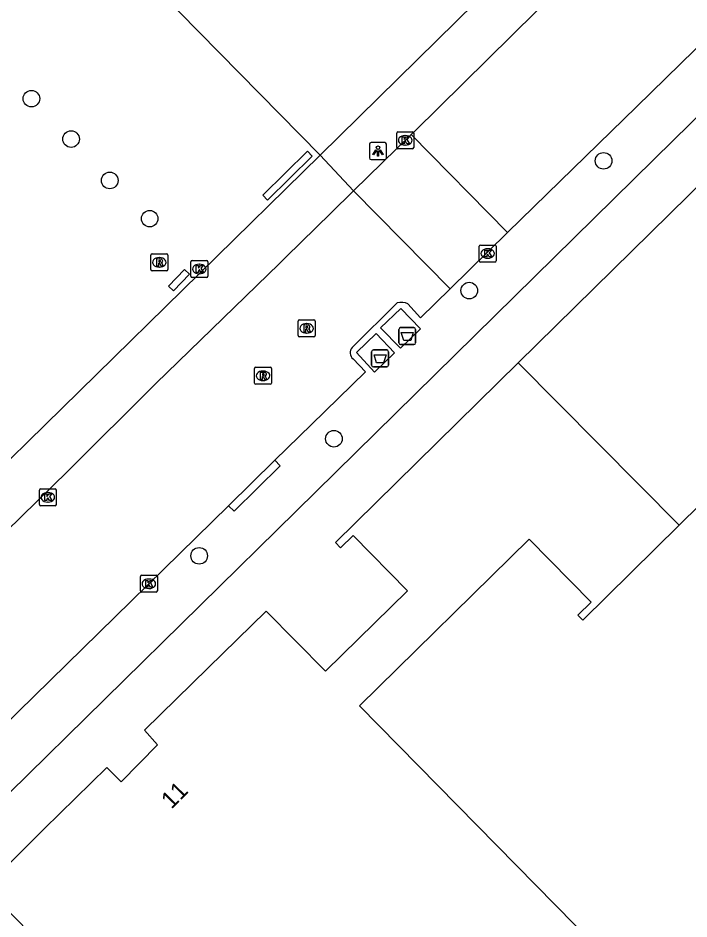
# Model space of a CAD drawing. Extents: x 161402 to 161933, y 381650 to 382313.
# Drawn here: x 161787.9 to 161827.4, y 382102.5 to 382155.6 of the extents above; entities that cross this region are included whole.
import ezdxf

# ---------------------------------------------------------------- set-up
doc = ezdxf.new("R2010")
doc.units = 0
for name, color, linetype in [('IMGEO_Afval_apart_plaats', 7, 'Continuous'), ('IMGEO_Boom', 7, 'Continuous'), ('IMGEO_Haag', 7, 'Continuous'), ('IMGEO_Kolk', 7, 'Continuous'), ('IMGEO_Lichtpunt', 7, 'Continuous'), ('IMGEO_Pand', 7, 'Continuous'), ('IMGEO_Pand_nummerreeks', 7, 'Continuous'), ('IMGEO_Rijbaan_lokaal_gesloten', 7, 'Continuous'), ('IMGEO_Rijbaan_lokaal_open', 7, 'Continuous'), ('IMGEO_Rioolput', 7, 'Continuous'), ('IMGEO_Voetpad_gesloten', 7, 'Continuous'), ('IMGEO_Voetpad_open', 7, 'Continuous')]:
    doc.layers.add(name, color=color, linetype=linetype)

msp = doc.modelspace()

# ---------------------------------------------------------------- linework, layer by layer
at = {"layer": 'IMGEO_Afval_apart_plaats'}
for p, q in [((161810.295, 382136.444), (161810.295, 382137.244)), ((161810.295, 382137.244), (161810.295, 382136.444)), ((161810.395, 382137.344), (161811.185, 382137.344)), ((161811.185, 382137.344), (161810.395, 382137.344)), ((161811.285, 382137.244), (161811.285, 382136.444)), ((161811.285, 382136.444), (161811.285, 382137.244)), ((161808.791, 382136.029), (161809.581, 382136.029)), ((161809.581, 382136.029), (161808.791, 382136.029)), ((161811.185, 382136.344), (161810.395, 382136.344)), ((161810.395, 382136.344), (161811.185, 382136.344)), ((161808.691, 382135.129), (161808.691, 382135.929)), ((161808.691, 382135.929), (161808.691, 382135.129)), ((161809.681, 382135.929), (161809.681, 382135.129)), ((161809.681, 382135.129), (161809.681, 382135.929)), ((161809.581, 382135.029), (161808.791, 382135.029)), ((161808.791, 382135.029), (161809.581, 382135.029))]:
    msp.add_line(p, q, dxfattribs=at)
for points in [[(161810.438, 382137.058), (161811.142, 382137.058), (161810.993, 382136.588), (161810.587, 382136.588), (161810.438, 382137.058)], [(161808.834, 382135.743), (161809.538, 382135.743), (161809.389, 382135.273), (161808.983, 382135.273), (161808.834, 382135.743)]]:
    msp.add_lwpolyline(points, dxfattribs=at)
for centre, start, end in [((161810.395, 382137.244), 90, 180), ((161810.395, 382137.244), 90, 180), ((161811.185, 382137.244), 0, 90), ((161811.185, 382137.244), 360, 90), ((161808.791, 382135.929), 90, 180), ((161808.791, 382135.929), 90, 180), ((161809.581, 382135.929), 0, 90), ((161809.581, 382135.929), 360, 90), ((161810.395, 382136.444), 180, 270), ((161810.395, 382136.444), 180, 270), ((161811.185, 382136.444), 270, 0), ((161811.185, 382136.444), 270, 0), ((161808.791, 382135.129), 180, 270), ((161808.791, 382135.129), 180, 270), ((161809.581, 382135.129), 270, 0), ((161809.581, 382135.129), 270, 0)]:
    msp.add_arc(centre, 0.1, start, end, dxfattribs=at)
at = {"layer": 'IMGEO_Boom'}
for centre in [(161788.645, 382150.831), (161790.982, 382148.453), (161822.359, 382147.169), (161793.257, 382146.013), (161795.612, 382143.764), (161814.444, 382139.525), (161806.47, 382130.8), (161798.529, 382123.905)]:
    msp.add_circle(centre, 0.489, dxfattribs=at)
at = {"layer": 'IMGEO_Haag'}
for points in [[(161802.559, 382144.86), (161802.279, 382145.145), (161804.914, 382147.736), (161805.194, 382147.451), (161802.559, 382144.86)], [(161797.009, 382139.507), (161796.719, 382139.783), (161797.662, 382140.774), (161797.952, 382140.498), (161797.009, 382139.507)]]:
    msp.add_lwpolyline(points, dxfattribs=at)
at = {"layer": 'IMGEO_Kolk'}
for p, q in [((161810.168, 382147.953), (161810.168, 382148.805)), ((161810.243, 382148.879), (161811.095, 382148.879)), ((161811.169, 382148.805), (161811.169, 382147.953)), ((161810.656, 382148.659), (161810.681, 382148.659)), ((161811.095, 382147.879), (161810.243, 382147.879)), ((161810.679, 382148.099), (161810.654, 382148.099)), ((161815.031, 382141.284), (161815.031, 382142.136)), ((161815.106, 382142.21), (161815.958, 382142.21)), ((161815.519, 382141.99), (161815.544, 382141.99)), ((161816.032, 382142.136), (161816.032, 382141.284)), ((161815.542, 382141.43), (161815.517, 382141.43)), ((161798.035, 382140.37), (161798.035, 382141.222)), ((161798.11, 382141.296), (161798.962, 382141.296)), ((161798.523, 382141.076), (161798.548, 382141.076)), ((161799.036, 382141.222), (161799.036, 382140.37)), ((161815.958, 382141.21), (161815.106, 382141.21)), ((161798.962, 382140.296), (161798.11, 382140.296)), ((161798.546, 382140.516), (161798.521, 382140.516)), ((161789.11, 382126.929), (161789.11, 382127.781)), ((161789.185, 382127.855), (161790.037, 382127.855)), ((161789.598, 382127.635), (161789.623, 382127.635)), ((161790.111, 382127.781), (161790.111, 382126.929)), ((161789.621, 382127.075), (161789.596, 382127.075)), ((161790.037, 382126.855), (161789.185, 382126.855)), ((161795.137, 382122.761), (161795.989, 382122.761)), ((161795.062, 382121.835), (161795.062, 382122.687)), ((161795.55, 382122.541), (161795.575, 382122.541)), ((161796.063, 382122.687), (161796.063, 382121.835)), ((161795.989, 382121.761), (161795.137, 382121.761)), ((161795.573, 382121.981), (161795.548, 382121.981))]:
    msp.add_line(p, q, dxfattribs=at)
for points in [[(161810.168, 382147.953), (161810.168, 382148.805)], [(161810.243, 382148.879), (161811.095, 382148.879)], [(161811.169, 382148.805), (161811.169, 382147.953)], [(161810.489, 382148.579), (161810.612, 382148.579), (161810.612, 382148.428), (161810.742, 382148.579), (161810.906, 382148.579), (161810.76, 382148.428), (161810.913, 382148.179), (161810.761, 382148.179), (161810.676, 382148.343), (161810.612, 382148.276), (161810.612, 382148.179), (161810.489, 382148.179), (161810.489, 382148.579)], [(161811.095, 382147.879), (161810.243, 382147.879)], [(161815.031, 382141.284), (161815.031, 382142.136)], [(161815.106, 382142.21), (161815.958, 382142.21)], [(161815.352, 382141.91), (161815.475, 382141.91), (161815.475, 382141.759), (161815.605, 382141.91), (161815.769, 382141.91), (161815.623, 382141.759), (161815.776, 382141.51), (161815.624, 382141.51), (161815.539, 382141.674), (161815.475, 382141.607), (161815.475, 382141.51), (161815.352, 382141.51), (161815.352, 382141.91)], [(161816.032, 382142.136), (161816.032, 382141.284)], [(161798.035, 382140.37), (161798.035, 382141.222)], [(161798.11, 382141.296), (161798.962, 382141.296)], [(161798.356, 382140.996), (161798.479, 382140.996), (161798.479, 382140.845), (161798.609, 382140.996), (161798.773, 382140.996), (161798.627, 382140.845), (161798.78, 382140.596), (161798.628, 382140.596), (161798.543, 382140.76), (161798.479, 382140.693), (161798.479, 382140.596), (161798.356, 382140.596), (161798.356, 382140.996)], [(161799.036, 382141.222), (161799.036, 382140.37)], [(161815.958, 382141.21), (161815.106, 382141.21)], [(161798.962, 382140.296), (161798.11, 382140.296)], [(161789.11, 382126.929), (161789.11, 382127.781)], [(161789.185, 382127.855), (161790.037, 382127.855)], [(161789.431, 382127.555), (161789.554, 382127.555), (161789.554, 382127.404), (161789.684, 382127.555), (161789.848, 382127.555), (161789.702, 382127.404), (161789.855, 382127.155), (161789.703, 382127.155), (161789.618, 382127.319), (161789.554, 382127.252), (161789.554, 382127.155), (161789.431, 382127.155), (161789.431, 382127.555)], [(161790.111, 382127.781), (161790.111, 382126.929)], [(161790.037, 382126.855), (161789.185, 382126.855)], [(161795.137, 382122.761), (161795.989, 382122.761)], [(161795.062, 382121.835), (161795.062, 382122.687)], [(161795.383, 382122.461), (161795.506, 382122.461), (161795.506, 382122.31), (161795.636, 382122.461), (161795.8, 382122.461), (161795.654, 382122.31), (161795.807, 382122.061), (161795.655, 382122.061), (161795.57, 382122.225), (161795.506, 382122.158), (161795.506, 382122.061), (161795.383, 382122.061), (161795.383, 382122.461)], [(161796.063, 382122.687), (161796.063, 382121.835)], [(161795.989, 382121.761), (161795.137, 382121.761)]]:
    msp.add_lwpolyline(points, dxfattribs=at)
for centre, start, end in [((161810.245, 382148.803), 91.552, 178.448), ((161810.245, 382148.803), 91.552, 178.448), ((161811.093, 382148.803), 1.552, 88.448), ((161811.093, 382148.803), 1.552, 88.448), ((161810.245, 382147.955), 181.552, 268.448), ((161810.245, 382147.955), 181.552, 268.448), ((161811.093, 382147.955), 271.552, 358.448), ((161811.093, 382147.955), 271.552, 358.448), ((161815.108, 382142.134), 91.552, 178.448), ((161815.108, 382142.134), 91.552, 178.448), ((161815.956, 382142.134), 1.552, 88.448), ((161815.956, 382142.134), 1.552, 88.448), ((161798.112, 382141.22), 91.552, 178.448), ((161798.112, 382141.22), 91.552, 178.448), ((161798.96, 382141.22), 1.552, 88.448), ((161798.96, 382141.22), 1.552, 88.448), ((161815.108, 382141.286), 181.552, 268.448), ((161815.108, 382141.286), 181.552, 268.448), ((161815.956, 382141.286), 271.552, 358.448), ((161815.956, 382141.286), 271.552, 358.448), ((161798.112, 382140.372), 181.552, 268.448), ((161798.112, 382140.372), 181.552, 268.448), ((161798.96, 382140.372), 271.552, 358.448), ((161798.96, 382140.372), 271.552, 358.448), ((161789.187, 382127.779), 91.552, 178.448), ((161789.187, 382127.779), 91.552, 178.448), ((161790.035, 382127.779), 1.552, 88.448), ((161790.035, 382127.779), 1.552, 88.448), ((161789.187, 382126.931), 181.552, 268.448), ((161789.187, 382126.931), 181.552, 268.448), ((161790.035, 382126.931), 271.552, 358.448), ((161790.035, 382126.931), 271.552, 358.448), ((161795.139, 382122.685), 91.552, 178.448), ((161795.139, 382122.685), 91.552, 178.448), ((161795.987, 382122.685), 1.552, 88.448), ((161795.987, 382122.685), 1.552, 88.448), ((161795.139, 382121.837), 181.552, 268.448), ((161795.139, 382121.837), 181.552, 268.448), ((161795.987, 382121.837), 271.552, 358.448), ((161795.987, 382121.837), 271.552, 358.448)]:
    msp.add_arc(centre, 0.0765, start, end, dxfattribs=at)
for centre, major_axis, ratio, start_param, end_param in [((161810.655, 382148.379), (-0.387, 0.002), 0.722429, 4.712389, 7.853982), ((161810.68, 382148.379), (-0.39, 0.002), 0.717154, 1.570796, 4.712389), ((161815.518, 382141.71), (-0.387, 0.002), 0.722429, 4.712389, 7.853982), ((161815.543, 382141.71), (-0.39, 0.002), 0.717154, 1.570796, 4.712389), ((161798.522, 382140.796), (-0.387, 0.002), 0.722429, 4.712389, 7.853982), ((161798.547, 382140.796), (-0.39, 0.002), 0.717154, 1.570796, 4.712389), ((161789.597, 382127.355), (-0.387, 0.002), 0.722429, 4.712389, 7.853982), ((161789.622, 382127.355), (-0.39, 0.002), 0.717154, 1.570796, 4.712389), ((161795.549, 382122.261), (-0.387, 0.002), 0.722429, 4.712389, 7.853982), ((161795.574, 382122.261), (-0.39, 0.002), 0.717154, 1.570796, 4.712389)]:
    msp.add_ellipse(centre, major_axis=major_axis, ratio=ratio, start_param=start_param, end_param=end_param, dxfattribs=at)
at = {"layer": 'IMGEO_Lichtpunt'}
for p, q in [((161809.468, 382148.243), (161808.66, 382148.243)), ((161809.468, 382148.243), (161808.66, 382148.243)), ((161808.566, 382148.148), (161808.566, 382147.341)), ((161808.566, 382148.148), (161808.566, 382147.341)), ((161809.562, 382147.341), (161809.562, 382148.148)), ((161809.562, 382147.341), (161809.562, 382148.148)), ((161808.66, 382147.247), (161809.468, 382147.247)), ((161808.66, 382147.247), (161809.468, 382147.247))]:
    msp.add_line(p, q, dxfattribs=at)
for points in [[(161808.94, 382147.812), (161808.979, 382147.784), (161808.791, 382147.522), (161808.753, 382147.549), (161808.94, 382147.812)], [(161809.042, 382147.764), (161809.089, 382147.764), (161809.089, 382147.442), (161809.042, 382147.442), (161809.042, 382147.764)], [(161809.152, 382147.784), (161809.19, 382147.811), (161809.377, 382147.549), (161809.338, 382147.521), (161809.152, 382147.784)]]:
    msp.add_lwpolyline(points, dxfattribs=at)
msp.add_circle((161809.065, 382147.946), 0.0994, dxfattribs=at)
for centre, start, end in [((161808.66, 382148.148), 90, 180), ((161808.66, 382148.148), 90, 180), ((161809.468, 382148.148), 0, 90), ((161809.468, 382148.148), 0, 90), ((161808.66, 382147.341), 180, 270), ((161808.66, 382147.341), 180, 270), ((161809.468, 382147.341), 270, 0), ((161809.468, 382147.341), 270, 360)]:
    msp.add_arc(centre, 0.0946, start, end, dxfattribs=at)
at = {"layer": 'IMGEO_Pand'}
for points in [[(161826.819, 382125.706), (161861.341, 382159.697), (161861.057, 382160.002), (161860.221, 382159.165), (161851.377, 382168.162), (161852.222, 382168.974), (161851.932, 382169.271), (161817.329, 382135.274)], [(161762.597, 382148.916), (161763.156, 382149.374), (161763.873, 382148.642), (161763.738, 382148.49), (161766.077, 382146.095), (161772.542, 382152.417), (161769.948, 382155.069), (161770.562, 382155.574), (161773.637, 382152.427), (161780.106, 382158.747), (161777.513, 382161.4), (161785.428, 382168.061), (161805.657, 382147.504)], [(161817.109, 382158.769), (161805.657, 382147.504)], [(161812.975, 382087.217), (161811.601, 382088.614), (161806.434, 382083.531), (161789.417, 382100.81), (161785.909, 382104.373), (161789.402, 382107.818), (161793.08, 382111.447), (161793.922, 382110.604), (161796.076, 382112.783), (161795.307, 382113.643), (161799.066, 382117.315), (161802.484, 382120.653), (161805.97, 382117.113), (161810.796, 382121.845), (161807.594, 382125.104), (161806.847, 382124.385), (161806.553, 382124.686), (161817.329, 382135.274)], [(161817.329, 382135.274), (161826.819, 382125.706)], [(161826.819, 382125.706), (161821.145, 382120.119), (161820.85, 382120.418), (161821.62, 382121.174), (161817.967, 382124.889), (161807.983, 382115.074), (161822.985, 382099.813), (161817.767, 382094.694), (161819.142, 382093.297)]]:
    msp.add_lwpolyline(points, dxfattribs=at)
at = {"layer": 'IMGEO_Rijbaan_lokaal_gesloten'}
for points in [[(161807.63, 382145.403), (161806.285, 382144.085), (161803.661, 382141.516), (161803.248, 382141.112), (161795.969, 382134.059), (161790.782, 382128.901), (161787.157, 382125.329), (161786.084, 382124.255)], [(161813.317, 382139.636), (161811.571, 382137.928), (161810.829, 382138.748)], [(161810.202, 382138.798), (161807.534, 382136.175)], [(161807.598, 382135.507), (161808.326, 382134.752), (161805.139, 382131.633), (161802.994, 382129.534)], [(161800.253, 382126.852), (161802.994, 382129.534)], [(161800.253, 382126.852), (161775.438, 382102.569)]]:
    msp.add_lwpolyline(points, dxfattribs=at)
for centre, radius, start, end in [((161810.455, 382138.019), 0.819, 62.8567, 108.0245), ((161807.908, 382135.874), 0.48, 141.1627, 229.7828)]:
    msp.add_arc(centre, radius, start, end, dxfattribs=at)
at = {"layer": 'IMGEO_Rijbaan_lokaal_open'}
for points in [[(161811.015, 382148.717), (161811.227, 382148.924), (161818.377, 382155.957), (161827.328, 382164.817), (161835.338, 382172.607), (161842.396, 382179.531), (161848.855, 382185.916), (161849.043, 382186.098)], [(161833.565, 382159.411), (161826.896, 382152.873), (161824.294, 382150.346), (161819.797, 382145.977), (161816.704, 382142.95)], [(161807.63, 382145.403), (161811.015, 382148.717)], [(161811.015, 382148.717), (161816.704, 382142.95)], [(161813.317, 382139.636), (161807.63, 382145.403)], [(161816.704, 382142.95), (161813.317, 382139.636)]]:
    msp.add_lwpolyline(points, dxfattribs=at)
at = {"layer": 'IMGEO_Rioolput'}
for p, q in [((161795.683, 382140.763), (161795.683, 382141.615)), ((161795.758, 382141.689), (161796.61, 382141.689)), ((161796.171, 382141.469), (161796.196, 382141.469)), ((161796.684, 382141.615), (161796.684, 382140.763)), ((161796.194, 382140.909), (161796.169, 382140.909)), ((161796.61, 382140.689), (161795.758, 382140.689)), ((161804.362, 382136.875), (161804.362, 382137.727)), ((161804.437, 382137.801), (161805.289, 382137.801)), ((161805.363, 382137.727), (161805.363, 382136.875)), ((161804.85, 382137.581), (161804.875, 382137.581)), ((161805.289, 382136.801), (161804.437, 382136.801)), ((161804.873, 382137.021), (161804.848, 382137.021)), ((161801.868, 382135.01), (161802.72, 382135.01)), ((161801.793, 382134.084), (161801.793, 382134.936)), ((161802.281, 382134.79), (161802.306, 382134.79)), ((161802.794, 382134.936), (161802.794, 382134.084)), ((161802.72, 382134.01), (161801.868, 382134.01)), ((161802.304, 382134.23), (161802.279, 382134.23))]:
    msp.add_line(p, q, dxfattribs=at)
for points in [[(161795.683, 382140.763), (161795.683, 382141.615)], [(161795.758, 382141.689), (161796.61, 382141.689)], [(161796.272, 382141.387), (161796.02, 382141.389), (161796.02, 382140.989)], [(161796.198, 382141.308), (161796.144, 382141.308), (161796.144, 382141.227)], [(161796.684, 382141.615), (161796.684, 382140.763)], [(161796.02, 382140.989), (161796.144, 382140.989), (161796.144, 382141.151), (161796.155, 382141.151)], [(161796.144, 382141.227), (161796.196, 382141.227)], [(161796.202, 382141.122), (161796.273, 382140.989), (161796.413, 382140.989), (161796.348, 382141.115)], [(161796.61, 382140.689), (161795.758, 382140.689)], [(161804.362, 382136.875), (161804.362, 382137.727)], [(161804.437, 382137.801), (161805.289, 382137.801)], [(161805.363, 382137.727), (161805.363, 382136.875)], [(161804.951, 382137.499), (161804.699, 382137.501), (161804.699, 382137.101)], [(161804.699, 382137.101), (161804.823, 382137.101), (161804.823, 382137.263), (161804.834, 382137.263)], [(161804.877, 382137.42), (161804.823, 382137.42), (161804.823, 382137.339)], [(161804.823, 382137.339), (161804.875, 382137.339)], [(161804.881, 382137.234), (161804.952, 382137.101), (161805.092, 382137.101), (161805.027, 382137.227)], [(161805.289, 382136.801), (161804.437, 382136.801)], [(161801.868, 382135.01), (161802.72, 382135.01)], [(161801.793, 382134.084), (161801.793, 382134.936)], [(161802.382, 382134.708), (161802.13, 382134.71), (161802.13, 382134.31)], [(161802.13, 382134.31), (161802.254, 382134.31), (161802.254, 382134.472), (161802.265, 382134.472)], [(161802.308, 382134.629), (161802.254, 382134.629), (161802.254, 382134.548)], [(161802.254, 382134.548), (161802.306, 382134.548)], [(161802.312, 382134.443), (161802.383, 382134.31), (161802.523, 382134.31), (161802.458, 382134.436)], [(161802.794, 382134.936), (161802.794, 382134.084)], [(161802.72, 382134.01), (161801.868, 382134.01)]]:
    msp.add_lwpolyline(points, dxfattribs=at)
for centre, radius, start, end in [((161795.76, 382141.613), 0.0765, 91.552, 178.448), ((161795.76, 382141.613), 0.0765, 91.552, 178.448), ((161796.204, 382141.212), 0.0964, 77.0061, 93.1865), ((161796.218, 382141.269), 0.0378, 276.6634, 79.6772), ((161796.271, 382141.277), 0.109, 350.3612, 89.416), ((161796.608, 382141.613), 0.0765, 1.552, 88.448), ((161796.608, 382141.613), 0.0765, 1.552, 88.448), ((161796.154, 382141.098), 0.0533, 26.0293, 88.6989), ((161796.18, 382141.416), 0.19, 274.7715, 282.9687), ((161796.269, 382141.277), 0.112, 277.5842, 350.9817), ((161796.253, 382141.062), 0.108, 29.5134, 73.7905), ((161795.76, 382140.765), 0.0765, 181.552, 268.448), ((161795.76, 382140.765), 0.0765, 181.552, 268.448), ((161796.608, 382140.765), 0.0765, 271.552, 358.448), ((161796.608, 382140.765), 0.0765, 271.552, 358.448), ((161804.439, 382137.725), 0.0765, 91.552, 178.448), ((161804.439, 382137.725), 0.0765, 91.552, 178.448), ((161805.287, 382137.725), 0.0765, 1.552, 88.448), ((161805.287, 382137.725), 0.0765, 1.552, 88.448), ((161804.833, 382137.21), 0.0533, 26.0293, 88.6989), ((161804.859, 382137.528), 0.19, 274.7715, 282.9687), ((161804.883, 382137.324), 0.0964, 77.0061, 93.1865), ((161804.897, 382137.381), 0.0378, 276.6634, 79.6772), ((161804.95, 382137.389), 0.109, 350.3612, 89.416), ((161804.948, 382137.389), 0.112, 277.5842, 350.9817), ((161804.932, 382137.174), 0.108, 29.5134, 73.7905), ((161804.439, 382136.877), 0.0765, 181.552, 268.448), ((161804.439, 382136.877), 0.0765, 181.552, 268.448), ((161805.287, 382136.877), 0.0765, 271.552, 358.448), ((161805.287, 382136.877), 0.0765, 271.552, 358.448), ((161801.87, 382134.934), 0.0765, 91.552, 178.448), ((161801.87, 382134.934), 0.0765, 91.552, 178.448), ((161802.718, 382134.934), 0.0765, 1.552, 88.448), ((161802.718, 382134.934), 0.0765, 1.552, 88.448), ((161802.264, 382134.419), 0.0533, 26.0293, 88.6989), ((161802.29, 382134.737), 0.19, 274.7715, 282.9687), ((161802.314, 382134.533), 0.0964, 77.0061, 93.1865), ((161802.328, 382134.59), 0.0378, 276.6634, 79.6772), ((161802.381, 382134.598), 0.109, 350.3612, 89.416), ((161802.379, 382134.598), 0.112, 277.5842, 350.9817), ((161802.363, 382134.383), 0.108, 29.5134, 73.7905), ((161801.87, 382134.086), 0.0765, 181.552, 268.448), ((161801.87, 382134.086), 0.0765, 181.552, 268.448), ((161802.718, 382134.086), 0.0765, 271.552, 358.448), ((161802.718, 382134.086), 0.0765, 271.552, 358.448)]:
    msp.add_arc(centre, radius, start, end, dxfattribs=at)
for centre, major_axis, ratio, start_param, end_param in [((161796.17, 382141.189), (-0.387, 0.002), 0.722429, 4.712389, 7.853982), ((161796.195, 382141.189), (-0.39, 0.002), 0.717154, 1.570796, 4.712389), ((161804.849, 382137.301), (-0.387, 0.002), 0.722429, 4.712389, 7.853982), ((161804.874, 382137.301), (-0.39, 0.002), 0.717154, 1.570796, 4.712389), ((161802.28, 382134.51), (-0.387, 0.002), 0.722429, 4.712389, 7.853982), ((161802.305, 382134.51), (-0.39, 0.002), 0.717154, 1.570796, 4.712389)]:
    msp.add_ellipse(centre, major_axis=major_axis, ratio=ratio, start_param=start_param, end_param=end_param, dxfattribs=at)
at = {"layer": 'IMGEO_Voetpad_gesloten'}
for points in [[(161811.573, 382137.269), (161810.394, 382136.136), (161809.222, 382137.33), (161810.42, 382138.473), (161811.573, 382137.269)], [(161810.045, 382135.864), (161808.854, 382134.732), (161807.808, 382135.889), (161808.951, 382136.999), (161810.045, 382135.864)]]:
    msp.add_lwpolyline(points, dxfattribs=at)
at = {"layer": 'IMGEO_Voetpad_open'}
for points in [[(161781.67, 382104.382), (161804.249, 382126.529), (161826.48, 382148.395), (161845.138, 382166.658), (161857.746, 382179.014), (161858.236, 382179.449), (161858.103, 382179.58), (161858.378, 382179.885), (161858.604, 382179.691), (161863.062, 382184.049), (161862.906, 382184.222), (161863.181, 382184.507), (161863.347, 382184.324), (161864.813, 382185.757), (161864.566, 382185.921), (161864.902, 382186.245), (161865.037, 382186.002), (161866.29, 382187.249), (161866.133, 382187.442), (161866.387, 382187.627), (161866.643, 382187.422), (161874.289, 382195.061), (161888.053, 382199.426), (161889.081, 382199.745)], [(161784.374, 382126.65), (161805.657, 382147.504)], [(161805.657, 382147.504), (161807.63, 382145.403)], [(161802.994, 382129.534), (161803.304, 382129.202), (161800.583, 382126.535), (161800.253, 382126.852)]]:
    msp.add_lwpolyline(points, dxfattribs=at)

# ---------------------------------------------------------------- texts
at = {"layer": 'IMGEO_Pand_nummerreeks'}
msp.add_text('11', height=1, rotation=45.3306, dxfattribs=at).set_placement((161796.895, 382108.946))

doc.saveas('drawing.dxf')
